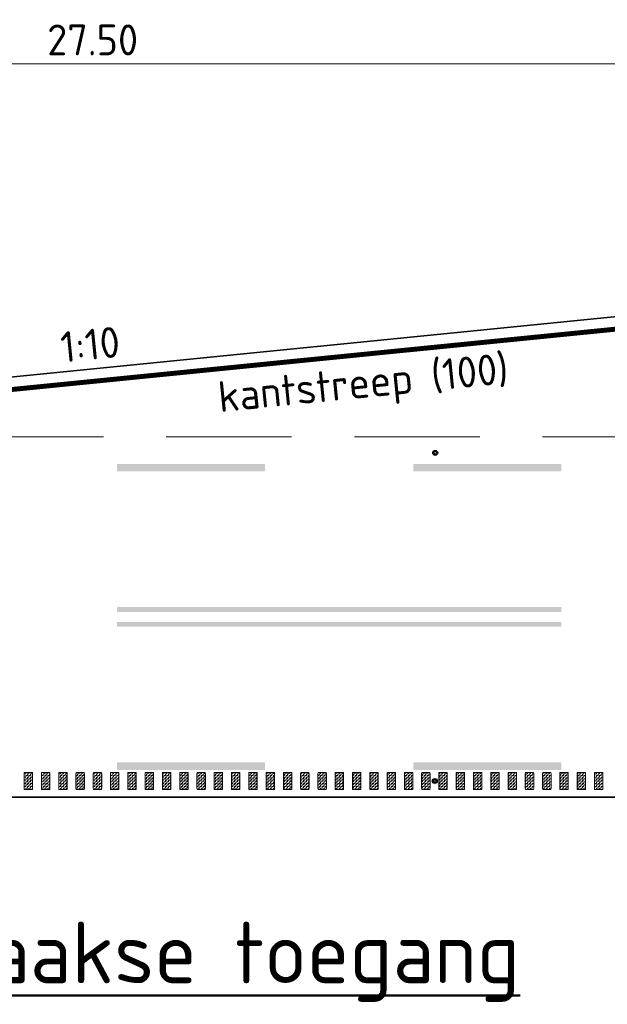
# Model space of a CAD drawing. Header units: metres. Extents: x -699 to 2316, y -1199 to 781.
# Tile 479 of 593: x 907 to 919, y -219 to -199. Entities that reach past the tile are written whole.
import ezdxf
from ezdxf.enums import TextEntityAlignment as Align

# ---------------------------------------------------------------- set-up
doc = ezdxf.new("R2010")
doc.units = ezdxf.units.M
doc.header["$PDMODE"] = 1
for name, pattern in [('HIDDENX2', [19.05, 12.7, -6.35]), ('VW-3-3_STREEP', [6, 3, -3]), ('VW-9-3_STREEP', [12, 9, -3])]:
    doc.linetypes.add(name, pattern=pattern)
for name, color, linetype, lineweight in [('N-WA-IE-MEUBILAIR_WEGMEUBILAIR-S', 7, 'Continuous', 25), ('N-WA-VW-MARKERING_DYNAMISCH-G', 7, 'Continuous', 35), ('N-WE-VH-KANTVERHARDING-G', 210, 'Continuous', 35), ('N-WE-VW-MARKERING_LANGS_STREEP_33-G', 7, 'VW-3-3_STREEP', 13), ('N-WE-VW-MARKERING_LANGS_STREEP_93-G', 7, 'VW-9-3_STREEP', 13), ('N-WE-VW-MARKERING_LANGS_STREEP_DOORGETROKKEN-G', 7, 'Continuous', 13), ('X-XX-AL-M', 7, 'Continuous', 18), ('X-XX-AL-T25', 7, 'Continuous', 25), ('X-XX-AL-T50', 130, 'Continuous', 50)]:
    doc.layers.add(name, color=color, linetype=linetype, lineweight=lineweight)
doc.styles.add('NLCS-ISO-M250-T25', font='NLCS-ISO.ttf', dxfattribs={"height": 0.625})
doc.styles.add('NLCS-ISO-M250-T50', font='NLCS-ISO.ttf', dxfattribs={"height": 1.25})
doc.dimstyles.new('NLCS-M250-T25-PIJL_A_L2_H1', dxfattribs={"dimscale": 0.25, "dimtxt": 2.5, "dimasz": 2.5, "dimexe": 2, "dimexo": 2, "dimgap": 0.7, "dimtad": 1, "dimzin": 0, "dimdsep": 46, "dimtxsty": 'NLCS-ISO-M250-T25', "dimcen": 0, "dimdle": 2, "dimclrd": 256, "dimclre": 256, "dimclrt": 256, "dimadec": 1, "dimazin": 0, "dimtfac": 1, "dimtdec": 3, "dimtofl": 0, "dimtmove": 0, "dimatfit": 3, "dimfxl": 2, "dimtfillclr": 256, "dimtolj": 1, "dimtzin": 0, "dimlwd": -1, "dimlwe": -1, "dimarcsym": 0})
pattern_1 = [(180, (0, 0), (-0.03175, -0.03175), [0.03175, -0.03175]), (270, (-0.03175, 0), (0.03175, -0.03175), [0.03175, -0.03175])]

# ---------------------------------------------------------------- blocks, each defined once
blk = doc.blocks.new('*D1658')
at = {"layer": 'Defpoints', "color": 0, "transparency": 16777216}
for p in [(894.732, -199.954), (922.232, -204.761), (894.732, -207.511)]:
    blk.add_point(p, dxfattribs=at)
at = {"layer": 'X-XX-AL-M', "transparency": 16777216}
for p, q in [((894.732, -207.011), (894.732, -199.454)), ((922.232, -204.261), (922.232, -199.454)), ((921.607, -199.954), (895.357, -199.954))]:
    blk.add_line(p, q, dxfattribs=at)
for points in [[(895.357, -199.85), (895.357, -200.058), (894.732, -199.954)], [(921.607, -199.85), (921.607, -200.058), (922.232, -199.954)]]:
    blk.add_solid(points, dxfattribs=at)
at = {"layer": 'X-XX-AL-M', "transparency": 16777216, "insert": (908.482, -199.466), "char_height": 0.625, "attachment_point": 5, "style": 'NLCS-ISO-M250-T25'}
blk.add_mtext('\\A1;27.50', dxfattribs=at)
blk = doc.blocks.new('SIE-WEG_GLASBOLREFLECTOR-SO')
for p, q in [((-0.38, 0), (-0.2, 0)), ((-0.14, 0.14), (-0.26, 0.26)), ((0, 0.2), (0, 0.37)), ((0.14, 0.14), (0.27, 0.26)), ((0.2, 0), (0.37, 0)), ((-0.26, -0.27), (-0.14, -0.14)), ((0, -0.38), (0, -0.2)), ((0.27, -0.27), (0.14, -0.14))]:
    blk.add_line(p, q)
for radius in [0.375, 0.2]:
    blk.add_circle((0, 0), radius)
blk = doc.blocks.new('glasbol')
at = {"layer": 'N-WA-IE-MEUBILAIR_WEGMEUBILAIR-S'}
blk.add_blockref('SIE-WEG_GLASBOLREFLECTOR-SO', (0, 0), dxfattribs=at)

msp = doc.modelspace()

# ---------------------------------------------------------------- hatches: boundary and pattern name
at = {"layer": 'N-WA-VW-MARKERING_DYNAMISCH-G', "lineweight": 9}
h = msp.add_hatch(dxfattribs=at)
h.set_pattern_fill('ZIGZAG', color=8, scale=0.01, angle=180, style=0)
h.set_pattern_definition(pattern_1)
edge = h.paths.add_edge_path()
edge.add_line((907.1148, -214.3115), (907.2448, -214.3115))
edge.add_arc((907.2448, -214.3315), 0.02, 0, 90, ccw=False)
edge.add_line((907.2648, -214.3315), (907.2648, -214.6415))
edge.add_arc((907.2448, -214.6415), 0.02, 270, 360, ccw=False)
edge.add_line((907.2448, -214.6615), (907.1148, -214.6615))
edge.add_arc((907.1148, -214.6415), 0.02, 180, 270, ccw=False)
edge.add_line((907.0948, -214.6415), (907.0948, -214.3315))
edge.add_arc((907.1148, -214.3315), 0.02, 90, 180, ccw=False)
h = msp.add_hatch(dxfattribs=at)
h.set_pattern_fill('ZIGZAG', color=8, scale=0.01, angle=180, style=0)
h.set_pattern_definition(pattern_1)
edge = h.paths.add_edge_path()
edge.add_line((907.4648, -214.3115), (907.5948, -214.3115))
edge.add_arc((907.5948, -214.3315), 0.02, 0, 90, ccw=False)
edge.add_line((907.6148, -214.3315), (907.6148, -214.6415))
edge.add_arc((907.5948, -214.6415), 0.02, 270, 360, ccw=False)
edge.add_line((907.5948, -214.6615), (907.4648, -214.6615))
edge.add_arc((907.4648, -214.6415), 0.02, 180, 270, ccw=False)
edge.add_line((907.4448, -214.6415), (907.4448, -214.3315))
edge.add_arc((907.4648, -214.3315), 0.02, 90, 180, ccw=False)
h = msp.add_hatch(dxfattribs=at)
h.set_pattern_fill('ZIGZAG', color=8, scale=0.01, angle=180, style=0)
h.set_pattern_definition(pattern_1)
edge = h.paths.add_edge_path()
edge.add_line((907.8148, -214.3115), (907.9448, -214.3115))
edge.add_arc((907.9448, -214.3315), 0.02, 0, 90, ccw=False)
edge.add_line((907.9648, -214.3315), (907.9648, -214.6415))
edge.add_arc((907.9448, -214.6415), 0.02, 270, 360, ccw=False)
edge.add_line((907.9448, -214.6615), (907.8148, -214.6615))
edge.add_arc((907.8148, -214.6415), 0.02, 180, 270, ccw=False)
edge.add_line((907.7948, -214.6415), (907.7948, -214.3315))
edge.add_arc((907.8148, -214.3315), 0.02, 90, 180, ccw=False)
h = msp.add_hatch(dxfattribs=at)
h.set_pattern_fill('ZIGZAG', color=8, scale=0.01, angle=180, style=0)
h.set_pattern_definition(pattern_1)
edge = h.paths.add_edge_path()
edge.add_line((908.1648, -214.3115), (908.2948, -214.3115))
edge.add_arc((908.2948, -214.3315), 0.02, 0, 90, ccw=False)
edge.add_line((908.3148, -214.3315), (908.3148, -214.6415))
edge.add_arc((908.2948, -214.6415), 0.02, 270, 360, ccw=False)
edge.add_line((908.2948, -214.6615), (908.1648, -214.6615))
edge.add_arc((908.1648, -214.6415), 0.02, 180, 270, ccw=False)
edge.add_line((908.1448, -214.6415), (908.1448, -214.3315))
edge.add_arc((908.1648, -214.3315), 0.02, 90, 180, ccw=False)
h = msp.add_hatch(dxfattribs=at)
h.set_pattern_fill('ZIGZAG', color=8, scale=0.01, angle=180, style=0)
h.set_pattern_definition(pattern_1)
edge = h.paths.add_edge_path()
edge.add_line((908.5148, -214.3115), (908.6448, -214.3115))
edge.add_arc((908.6448, -214.3315), 0.02, 0, 90, ccw=False)
edge.add_line((908.6648, -214.3315), (908.6648, -214.6415))
edge.add_arc((908.6448, -214.6415), 0.02, 270, 360, ccw=False)
edge.add_line((908.6448, -214.6615), (908.5148, -214.6615))
edge.add_arc((908.5148, -214.6415), 0.02, 180, 270, ccw=False)
edge.add_line((908.4948, -214.6415), (908.4948, -214.3315))
edge.add_arc((908.5148, -214.3315), 0.02, 90, 180, ccw=False)
h = msp.add_hatch(dxfattribs=at)
h.set_pattern_fill('ZIGZAG', color=8, scale=0.01, angle=180, style=0)
h.set_pattern_definition(pattern_1)
edge = h.paths.add_edge_path()
edge.add_line((908.8648, -214.3115), (908.9948, -214.3115))
edge.add_arc((908.9948, -214.3315), 0.02, 0, 90, ccw=False)
edge.add_line((909.0148, -214.3315), (909.0148, -214.6415))
edge.add_arc((908.9948, -214.6415), 0.02, 270, 360, ccw=False)
edge.add_line((908.9948, -214.6615), (908.8648, -214.6615))
edge.add_arc((908.8648, -214.6415), 0.02, 180, 270, ccw=False)
edge.add_line((908.8448, -214.6415), (908.8448, -214.3315))
edge.add_arc((908.8648, -214.3315), 0.02, 90, 180, ccw=False)
h = msp.add_hatch(dxfattribs=at)
h.set_pattern_fill('ZIGZAG', color=8, scale=0.01, angle=180, style=0)
h.set_pattern_definition(pattern_1)
edge = h.paths.add_edge_path()
edge.add_line((909.2148, -214.3115), (909.3448, -214.3115))
edge.add_arc((909.3448, -214.3315), 0.02, 0, 90, ccw=False)
edge.add_line((909.3648, -214.3315), (909.3648, -214.6415))
edge.add_arc((909.3448, -214.6415), 0.02, 270, 360, ccw=False)
edge.add_line((909.3448, -214.6615), (909.2148, -214.6615))
edge.add_arc((909.2148, -214.6415), 0.02, 180, 270, ccw=False)
edge.add_line((909.1948, -214.6415), (909.1948, -214.3315))
edge.add_arc((909.2148, -214.3315), 0.02, 90, 180, ccw=False)
h = msp.add_hatch(dxfattribs=at)
h.set_pattern_fill('ZIGZAG', color=8, scale=0.01, angle=180, style=0)
h.set_pattern_definition(pattern_1)
edge = h.paths.add_edge_path()
edge.add_line((909.5648, -214.3115), (909.6948, -214.3115))
edge.add_arc((909.6948, -214.3315), 0.02, 0, 90, ccw=False)
edge.add_line((909.7148, -214.3315), (909.7148, -214.6415))
edge.add_arc((909.6948, -214.6415), 0.02, 270, 360, ccw=False)
edge.add_line((909.6948, -214.6615), (909.5648, -214.6615))
edge.add_arc((909.5648, -214.6415), 0.02, 180, 270, ccw=False)
edge.add_line((909.5448, -214.6415), (909.5448, -214.3315))
edge.add_arc((909.5648, -214.3315), 0.02, 90, 180, ccw=False)
h = msp.add_hatch(dxfattribs=at)
h.set_pattern_fill('ZIGZAG', color=8, scale=0.01, angle=180, style=0)
h.set_pattern_definition(pattern_1)
edge = h.paths.add_edge_path()
edge.add_line((909.9148, -214.3115), (910.0448, -214.3115))
edge.add_arc((910.0448, -214.3315), 0.02, 0, 90, ccw=False)
edge.add_line((910.0648, -214.3315), (910.0648, -214.6415))
edge.add_arc((910.0448, -214.6415), 0.02, 270, 360, ccw=False)
edge.add_line((910.0448, -214.6615), (909.9148, -214.6615))
edge.add_arc((909.9148, -214.6415), 0.02, 180, 270, ccw=False)
edge.add_line((909.8948, -214.6415), (909.8948, -214.3315))
edge.add_arc((909.9148, -214.3315), 0.02, 90, 180, ccw=False)
h = msp.add_hatch(dxfattribs=at)
h.set_pattern_fill('ZIGZAG', color=8, scale=0.01, angle=180, style=0)
h.set_pattern_definition(pattern_1)
edge = h.paths.add_edge_path()
edge.add_line((910.2648, -214.3115), (910.3948, -214.3115))
edge.add_arc((910.3948, -214.3315), 0.02, 0, 90, ccw=False)
edge.add_line((910.4148, -214.3315), (910.4148, -214.6415))
edge.add_arc((910.3948, -214.6415), 0.02, 270, 360, ccw=False)
edge.add_line((910.3948, -214.6615), (910.2648, -214.6615))
edge.add_arc((910.2648, -214.6415), 0.02, 180, 270, ccw=False)
edge.add_line((910.2448, -214.6415), (910.2448, -214.3315))
edge.add_arc((910.2648, -214.3315), 0.02, 90, 180, ccw=False)
h = msp.add_hatch(dxfattribs=at)
h.set_pattern_fill('ZIGZAG', color=8, scale=0.01, angle=180, style=0)
h.set_pattern_definition(pattern_1)
edge = h.paths.add_edge_path()
edge.add_line((910.6148, -214.3115), (910.7448, -214.3115))
edge.add_arc((910.7448, -214.3315), 0.02, 0, 90, ccw=False)
edge.add_line((910.7648, -214.3315), (910.7648, -214.6415))
edge.add_arc((910.7448, -214.6415), 0.02, 270, 360, ccw=False)
edge.add_line((910.7448, -214.6615), (910.6148, -214.6615))
edge.add_arc((910.6148, -214.6415), 0.02, 180, 270, ccw=False)
edge.add_line((910.5948, -214.6415), (910.5948, -214.3315))
edge.add_arc((910.6148, -214.3315), 0.02, 90, 180, ccw=False)
h = msp.add_hatch(dxfattribs=at)
h.set_pattern_fill('ZIGZAG', color=8, scale=0.01, angle=180, style=0)
h.set_pattern_definition(pattern_1)
edge = h.paths.add_edge_path()
edge.add_line((910.9648, -214.3115), (911.0948, -214.3115))
edge.add_arc((911.0948, -214.3315), 0.02, 0, 90, ccw=False)
edge.add_line((911.1148, -214.3315), (911.1148, -214.6415))
edge.add_arc((911.0948, -214.6415), 0.02, 270, 360, ccw=False)
edge.add_line((911.0948, -214.6615), (910.9648, -214.6615))
edge.add_arc((910.9648, -214.6415), 0.02, 180, 270, ccw=False)
edge.add_line((910.9448, -214.6415), (910.9448, -214.3315))
edge.add_arc((910.9648, -214.3315), 0.02, 90, 180, ccw=False)
h = msp.add_hatch(dxfattribs=at)
h.set_pattern_fill('ZIGZAG', color=8, scale=0.01, angle=180, style=0)
h.set_pattern_definition(pattern_1)
edge = h.paths.add_edge_path()
edge.add_line((911.3148, -214.3115), (911.4448, -214.3115))
edge.add_arc((911.4448, -214.3315), 0.02, 0, 90, ccw=False)
edge.add_line((911.4648, -214.3315), (911.4648, -214.6415))
edge.add_arc((911.4448, -214.6415), 0.02, 270, 360, ccw=False)
edge.add_line((911.4448, -214.6615), (911.3148, -214.6615))
edge.add_arc((911.3148, -214.6415), 0.02, 180, 270, ccw=False)
edge.add_line((911.2948, -214.6415), (911.2948, -214.3315))
edge.add_arc((911.3148, -214.3315), 0.02, 90, 180, ccw=False)
h = msp.add_hatch(dxfattribs=at)
h.set_pattern_fill('ZIGZAG', color=8, scale=0.01, angle=180, style=0)
h.set_pattern_definition(pattern_1)
edge = h.paths.add_edge_path()
edge.add_line((911.6648, -214.3115), (911.7948, -214.3115))
edge.add_arc((911.7948, -214.3315), 0.02, 0, 90, ccw=False)
edge.add_line((911.8148, -214.3315), (911.8148, -214.6415))
edge.add_arc((911.7948, -214.6415), 0.02, 270, 360, ccw=False)
edge.add_line((911.7948, -214.6615), (911.6648, -214.6615))
edge.add_arc((911.6648, -214.6415), 0.02, 180, 270, ccw=False)
edge.add_line((911.6448, -214.6415), (911.6448, -214.3315))
edge.add_arc((911.6648, -214.3315), 0.02, 90, 180, ccw=False)
h = msp.add_hatch(dxfattribs=at)
h.set_pattern_fill('ZIGZAG', color=8, scale=0.01, angle=180, style=0)
h.set_pattern_definition(pattern_1)
edge = h.paths.add_edge_path()
edge.add_line((912.0148, -214.3115), (912.1448, -214.3115))
edge.add_arc((912.1448, -214.3315), 0.02, 0, 90, ccw=False)
edge.add_line((912.1648, -214.3315), (912.1648, -214.6415))
edge.add_arc((912.1448, -214.6415), 0.02, 270, 360, ccw=False)
edge.add_line((912.1448, -214.6615), (912.0148, -214.6615))
edge.add_arc((912.0148, -214.6415), 0.02, 180, 270, ccw=False)
edge.add_line((911.9948, -214.6415), (911.9948, -214.3315))
edge.add_arc((912.0148, -214.3315), 0.02, 90, 180, ccw=False)
h = msp.add_hatch(dxfattribs=at)
h.set_pattern_fill('ZIGZAG', color=8, scale=0.01, angle=180, style=0)
h.set_pattern_definition(pattern_1)
edge = h.paths.add_edge_path()
edge.add_line((912.3648, -214.3115), (912.4948, -214.3115))
edge.add_arc((912.4948, -214.3315), 0.02, 0, 90, ccw=False)
edge.add_line((912.5148, -214.3315), (912.5148, -214.6415))
edge.add_arc((912.4948, -214.6415), 0.02, 270, 360, ccw=False)
edge.add_line((912.4948, -214.6615), (912.3648, -214.6615))
edge.add_arc((912.3648, -214.6415), 0.02, 180, 270, ccw=False)
edge.add_line((912.3448, -214.6415), (912.3448, -214.3315))
edge.add_arc((912.3648, -214.3315), 0.02, 90, 180, ccw=False)
h = msp.add_hatch(dxfattribs=at)
h.set_pattern_fill('ZIGZAG', color=8, scale=0.01, angle=180, style=0)
h.set_pattern_definition(pattern_1)
edge = h.paths.add_edge_path()
edge.add_line((912.7148, -214.3115), (912.8448, -214.3115))
edge.add_arc((912.8448, -214.3315), 0.02, 0, 90, ccw=False)
edge.add_line((912.8648, -214.3315), (912.8648, -214.6415))
edge.add_arc((912.8448, -214.6415), 0.02, 270, 360, ccw=False)
edge.add_line((912.8448, -214.6615), (912.7148, -214.6615))
edge.add_arc((912.7148, -214.6415), 0.02, 180, 270, ccw=False)
edge.add_line((912.6948, -214.6415), (912.6948, -214.3315))
edge.add_arc((912.7148, -214.3315), 0.02, 90, 180, ccw=False)
h = msp.add_hatch(dxfattribs=at)
h.set_pattern_fill('ZIGZAG', color=8, scale=0.01, angle=180, style=0)
h.set_pattern_definition(pattern_1)
edge = h.paths.add_edge_path()
edge.add_line((913.0648, -214.3115), (913.1948, -214.3115))
edge.add_arc((913.1948, -214.3315), 0.02, 0, 90, ccw=False)
edge.add_line((913.2148, -214.3315), (913.2148, -214.6415))
edge.add_arc((913.1948, -214.6415), 0.02, 270, 360, ccw=False)
edge.add_line((913.1948, -214.6615), (913.0648, -214.6615))
edge.add_arc((913.0648, -214.6415), 0.02, 180, 270, ccw=False)
edge.add_line((913.0448, -214.6415), (913.0448, -214.3315))
edge.add_arc((913.0648, -214.3315), 0.02, 90, 180, ccw=False)
h = msp.add_hatch(dxfattribs=at)
h.set_pattern_fill('ZIGZAG', color=8, scale=0.01, angle=180, style=0)
h.set_pattern_definition(pattern_1)
edge = h.paths.add_edge_path()
edge.add_line((913.4148, -214.3115), (913.5448, -214.3115))
edge.add_arc((913.5448, -214.3315), 0.02, 0, 90, ccw=False)
edge.add_line((913.5648, -214.3315), (913.5648, -214.6415))
edge.add_arc((913.5448, -214.6415), 0.02, 270, 360, ccw=False)
edge.add_line((913.5448, -214.6615), (913.4148, -214.6615))
edge.add_arc((913.4148, -214.6415), 0.02, 180, 270, ccw=False)
edge.add_line((913.3948, -214.6415), (913.3948, -214.3315))
edge.add_arc((913.4148, -214.3315), 0.02, 90, 180, ccw=False)
h = msp.add_hatch(dxfattribs=at)
h.set_pattern_fill('ZIGZAG', color=8, scale=0.01, angle=180, style=0)
h.set_pattern_definition(pattern_1)
edge = h.paths.add_edge_path()
edge.add_line((913.7648, -214.3115), (913.8948, -214.3115))
edge.add_arc((913.8948, -214.3315), 0.02, 0, 90, ccw=False)
edge.add_line((913.9148, -214.3315), (913.9148, -214.6415))
edge.add_arc((913.8948, -214.6415), 0.02, 270, 360, ccw=False)
edge.add_line((913.8948, -214.6615), (913.7648, -214.6615))
edge.add_arc((913.7648, -214.6415), 0.02, 180, 270, ccw=False)
edge.add_line((913.7448, -214.6415), (913.7448, -214.3315))
edge.add_arc((913.7648, -214.3315), 0.02, 90, 180, ccw=False)
h = msp.add_hatch(dxfattribs=at)
h.set_pattern_fill('ZIGZAG', color=8, scale=0.01, angle=180, style=0)
h.set_pattern_definition(pattern_1)
edge = h.paths.add_edge_path()
edge.add_line((914.1148, -214.3115), (914.2448, -214.3115))
edge.add_arc((914.2448, -214.3315), 0.02, 0, 90, ccw=False)
edge.add_line((914.2648, -214.3315), (914.2648, -214.6415))
edge.add_arc((914.2448, -214.6415), 0.02, 270, 360, ccw=False)
edge.add_line((914.2448, -214.6615), (914.1148, -214.6615))
edge.add_arc((914.1148, -214.6415), 0.02, 180, 270, ccw=False)
edge.add_line((914.0948, -214.6415), (914.0948, -214.3315))
edge.add_arc((914.1148, -214.3315), 0.02, 90, 180, ccw=False)
h = msp.add_hatch(dxfattribs=at)
h.set_pattern_fill('ZIGZAG', color=8, scale=0.01, angle=180, style=0)
h.set_pattern_definition(pattern_1)
edge = h.paths.add_edge_path()
edge.add_line((914.4648, -214.3115), (914.5948, -214.3115))
edge.add_arc((914.5948, -214.3315), 0.02, 0, 90, ccw=False)
edge.add_line((914.6148, -214.3315), (914.6148, -214.6415))
edge.add_arc((914.5948, -214.6415), 0.02, 270, 360, ccw=False)
edge.add_line((914.5948, -214.6615), (914.4648, -214.6615))
edge.add_arc((914.4648, -214.6415), 0.02, 180, 270, ccw=False)
edge.add_line((914.4448, -214.6415), (914.4448, -214.3315))
edge.add_arc((914.4648, -214.3315), 0.02, 90, 180, ccw=False)
h = msp.add_hatch(dxfattribs=at)
h.set_pattern_fill('ZIGZAG', color=8, scale=0.01, angle=180, style=0)
h.set_pattern_definition(pattern_1)
edge = h.paths.add_edge_path()
edge.add_line((914.8148, -214.3115), (914.9448, -214.3115))
edge.add_arc((914.9448, -214.3315), 0.02, 0, 90, ccw=False)
edge.add_line((914.9648, -214.3315), (914.9648, -214.6415))
edge.add_arc((914.9448, -214.6415), 0.02, 270, 360, ccw=False)
edge.add_line((914.9448, -214.6615), (914.8148, -214.6615))
edge.add_arc((914.8148, -214.6415), 0.02, 180, 270, ccw=False)
edge.add_line((914.7948, -214.6415), (914.7948, -214.3315))
edge.add_arc((914.8148, -214.3315), 0.02, 90, 180, ccw=False)
h = msp.add_hatch(dxfattribs=at)
h.set_pattern_fill('ZIGZAG', color=8, scale=0.01, angle=180, style=0)
h.set_pattern_definition(pattern_1)
edge = h.paths.add_edge_path()
edge.add_line((915.1648, -214.3115), (915.2948, -214.3115))
edge.add_arc((915.2948, -214.3315), 0.02, 0, 90, ccw=False)
edge.add_line((915.3148, -214.3315), (915.3148, -214.6415))
edge.add_arc((915.2948, -214.6415), 0.02, 270, 360, ccw=False)
edge.add_line((915.2948, -214.6615), (915.1648, -214.6615))
edge.add_arc((915.1648, -214.6415), 0.02, 180, 270, ccw=False)
edge.add_line((915.1448, -214.6415), (915.1448, -214.3315))
edge.add_arc((915.1648, -214.3315), 0.02, 90, 180, ccw=False)
h = msp.add_hatch(dxfattribs=at)
h.set_pattern_fill('ZIGZAG', color=8, scale=0.01, angle=180, style=0)
h.set_pattern_definition(pattern_1)
edge = h.paths.add_edge_path()
edge.add_line((915.5148, -214.3115), (915.6448, -214.3115))
edge.add_arc((915.6448, -214.3315), 0.02, 0, 90, ccw=False)
edge.add_line((915.6648, -214.3315), (915.6648, -214.6415))
edge.add_arc((915.6448, -214.6415), 0.02, 270, 360, ccw=False)
edge.add_line((915.6448, -214.6615), (915.5148, -214.6615))
edge.add_arc((915.5148, -214.6415), 0.02, 180, 270, ccw=False)
edge.add_line((915.4948, -214.6415), (915.4948, -214.3315))
edge.add_arc((915.5148, -214.3315), 0.02, 90, 180, ccw=False)
h = msp.add_hatch(dxfattribs=at)
h.set_pattern_fill('ZIGZAG', color=8, scale=0.01, angle=180, style=0)
h.set_pattern_definition(pattern_1)
edge = h.paths.add_edge_path()
edge.add_line((915.8648, -214.3115), (915.9948, -214.3115))
edge.add_arc((915.9948, -214.3315), 0.02, 0, 90, ccw=False)
edge.add_line((916.0148, -214.3315), (916.0148, -214.6415))
edge.add_arc((915.9948, -214.6415), 0.02, 270, 360, ccw=False)
edge.add_line((915.9948, -214.6615), (915.8648, -214.6615))
edge.add_arc((915.8648, -214.6415), 0.02, 180, 270, ccw=False)
edge.add_line((915.8448, -214.6415), (915.8448, -214.3315))
edge.add_arc((915.8648, -214.3315), 0.02, 90, 180, ccw=False)
h = msp.add_hatch(dxfattribs=at)
h.set_pattern_fill('ZIGZAG', color=8, scale=0.01, angle=180, style=0)
h.set_pattern_definition(pattern_1)
edge = h.paths.add_edge_path()
edge.add_line((916.2148, -214.3115), (916.3448, -214.3115))
edge.add_arc((916.3448, -214.3315), 0.02, 0, 90, ccw=False)
edge.add_line((916.3648, -214.3315), (916.3648, -214.6415))
edge.add_arc((916.3448, -214.6415), 0.02, 270, 360, ccw=False)
edge.add_line((916.3448, -214.6615), (916.2148, -214.6615))
edge.add_arc((916.2148, -214.6415), 0.02, 180, 270, ccw=False)
edge.add_line((916.1948, -214.6415), (916.1948, -214.3315))
edge.add_arc((916.2148, -214.3315), 0.02, 90, 180, ccw=False)
h = msp.add_hatch(dxfattribs=at)
h.set_pattern_fill('ZIGZAG', color=8, scale=0.01, angle=180, style=0)
h.set_pattern_definition(pattern_1)
edge = h.paths.add_edge_path()
edge.add_line((916.5648, -214.3115), (916.6948, -214.3115))
edge.add_arc((916.6948, -214.3315), 0.02, 0, 90, ccw=False)
edge.add_line((916.7148, -214.3315), (916.7148, -214.6415))
edge.add_arc((916.6948, -214.6415), 0.02, 270, 360, ccw=False)
edge.add_line((916.6948, -214.6615), (916.5648, -214.6615))
edge.add_arc((916.5648, -214.6415), 0.02, 180, 270, ccw=False)
edge.add_line((916.5448, -214.6415), (916.5448, -214.3315))
edge.add_arc((916.5648, -214.3315), 0.02, 90, 180, ccw=False)
h = msp.add_hatch(dxfattribs=at)
h.set_pattern_fill('ZIGZAG', color=8, scale=0.01, angle=180, style=0)
h.set_pattern_definition(pattern_1)
edge = h.paths.add_edge_path()
edge.add_line((916.9148, -214.3115), (917.0448, -214.3115))
edge.add_arc((917.0448, -214.3315), 0.02, 0, 90, ccw=False)
edge.add_line((917.0648, -214.3315), (917.0648, -214.6415))
edge.add_arc((917.0448, -214.6415), 0.02, 270, 360, ccw=False)
edge.add_line((917.0448, -214.6615), (916.9148, -214.6615))
edge.add_arc((916.9148, -214.6415), 0.02, 180, 270, ccw=False)
edge.add_line((916.8948, -214.6415), (916.8948, -214.3315))
edge.add_arc((916.9148, -214.3315), 0.02, 90, 180, ccw=False)
h = msp.add_hatch(dxfattribs=at)
h.set_pattern_fill('ZIGZAG', color=8, scale=0.01, angle=180, style=0)
h.set_pattern_definition(pattern_1)
edge = h.paths.add_edge_path()
edge.add_line((917.2648, -214.3115), (917.3948, -214.3115))
edge.add_arc((917.3948, -214.3315), 0.02, 0, 90, ccw=False)
edge.add_line((917.4148, -214.3315), (917.4148, -214.6415))
edge.add_arc((917.3948, -214.6415), 0.02, 270, 360, ccw=False)
edge.add_line((917.3948, -214.6615), (917.2648, -214.6615))
edge.add_arc((917.2648, -214.6415), 0.02, 180, 270, ccw=False)
edge.add_line((917.2448, -214.6415), (917.2448, -214.3315))
edge.add_arc((917.2648, -214.3315), 0.02, 90, 180, ccw=False)
h = msp.add_hatch(dxfattribs=at)
h.set_pattern_fill('ZIGZAG', color=8, scale=0.01, angle=180, style=0)
h.set_pattern_definition(pattern_1)
edge = h.paths.add_edge_path()
edge.add_line((917.6148, -214.3115), (917.7448, -214.3115))
edge.add_arc((917.7448, -214.3315), 0.02, 0, 90, ccw=False)
edge.add_line((917.7648, -214.3315), (917.7648, -214.6415))
edge.add_arc((917.7448, -214.6415), 0.02, 270, 360, ccw=False)
edge.add_line((917.7448, -214.6615), (917.6148, -214.6615))
edge.add_arc((917.6148, -214.6415), 0.02, 180, 270, ccw=False)
edge.add_line((917.5948, -214.6415), (917.5948, -214.3315))
edge.add_arc((917.6148, -214.3315), 0.02, 90, 180, ccw=False)
h = msp.add_hatch(dxfattribs=at)
h.set_pattern_fill('ZIGZAG', color=8, scale=0.01, angle=180, style=0)
h.set_pattern_definition(pattern_1)
edge = h.paths.add_edge_path()
edge.add_line((917.9648, -214.3115), (918.0948, -214.3115))
edge.add_arc((918.0948, -214.3315), 0.02, 0, 90, ccw=False)
edge.add_line((918.1148, -214.3315), (918.1148, -214.6415))
edge.add_arc((918.0948, -214.6415), 0.02, 270, 360, ccw=False)
edge.add_line((918.0948, -214.6615), (917.9648, -214.6615))
edge.add_arc((917.9648, -214.6415), 0.02, 180, 270, ccw=False)
edge.add_line((917.9448, -214.6415), (917.9448, -214.3315))
edge.add_arc((917.9648, -214.3315), 0.02, 90, 180, ccw=False)
h = msp.add_hatch(dxfattribs=at)
h.set_pattern_fill('ZIGZAG', color=8, scale=0.01, angle=180, style=0)
h.set_pattern_definition(pattern_1)
edge = h.paths.add_edge_path()
edge.add_line((918.3148, -214.3115), (918.4448, -214.3115))
edge.add_arc((918.4448, -214.3315), 0.02, 0, 90, ccw=False)
edge.add_line((918.4648, -214.3315), (918.4648, -214.6415))
edge.add_arc((918.4448, -214.6415), 0.02, 270, 360, ccw=False)
edge.add_line((918.4448, -214.6615), (918.3148, -214.6615))
edge.add_arc((918.3148, -214.6415), 0.02, 180, 270, ccw=False)
edge.add_line((918.2948, -214.6415), (918.2948, -214.3315))
edge.add_arc((918.3148, -214.3315), 0.02, 90, 180, ccw=False)
h = msp.add_hatch(dxfattribs=at)
h.set_pattern_fill('ZIGZAG', color=8, scale=0.01, angle=180, style=0)
h.set_pattern_definition(pattern_1)
edge = h.paths.add_edge_path()
edge.add_line((918.6648, -214.3115), (918.7948, -214.3115))
edge.add_arc((918.7948, -214.3315), 0.02, 0, 90, ccw=False)
edge.add_line((918.8148, -214.3315), (918.8148, -214.6415))
edge.add_arc((918.7948, -214.6415), 0.02, 270, 360, ccw=False)
edge.add_line((918.7948, -214.6615), (918.6648, -214.6615))
edge.add_arc((918.6648, -214.6415), 0.02, 180, 270, ccw=False)
edge.add_line((918.6448, -214.6415), (918.6448, -214.3315))
edge.add_arc((918.6648, -214.3315), 0.02, 90, 180, ccw=False)

# ---------------------------------------------------------------- linework, layer by layer
at = {"layer": 'N-WA-VW-MARKERING_DYNAMISCH-G', "color": 8, "lineweight": 9}
for points in [[(907.1148, -214.3115), (907.2448, -214.3115, -0.4142136), (907.2648, -214.3315), (907.2648, -214.6415, -0.4142136), (907.2448, -214.6615), (907.1148, -214.6615, -0.4142136), (907.0948, -214.6415), (907.0948, -214.3315, -0.4142136)], [(907.4648, -214.3115), (907.5948, -214.3115, -0.4142136), (907.6148, -214.3315), (907.6148, -214.6415, -0.4142136), (907.5948, -214.6615), (907.4648, -214.6615, -0.4142136), (907.4448, -214.6415), (907.4448, -214.3315, -0.4142136)], [(907.8148, -214.3115), (907.9448, -214.3115, -0.4142136), (907.9648, -214.3315), (907.9648, -214.6415, -0.4142136), (907.9448, -214.6615), (907.8148, -214.6615, -0.4142136), (907.7948, -214.6415), (907.7948, -214.3315, -0.4142136)], [(908.1648, -214.3115), (908.2948, -214.3115, -0.4142136), (908.3148, -214.3315), (908.3148, -214.6415, -0.4142136), (908.2948, -214.6615), (908.1648, -214.6615, -0.4142136), (908.1448, -214.6415), (908.1448, -214.3315, -0.4142136)], [(908.5148, -214.3115), (908.6448, -214.3115, -0.4142136), (908.6648, -214.3315), (908.6648, -214.6415, -0.4142136), (908.6448, -214.6615), (908.5148, -214.6615, -0.4142136), (908.4948, -214.6415), (908.4948, -214.3315, -0.4142136)], [(908.8648, -214.3115), (908.9948, -214.3115, -0.4142136), (909.0148, -214.3315), (909.0148, -214.6415, -0.4142136), (908.9948, -214.6615), (908.8648, -214.6615, -0.4142136), (908.8448, -214.6415), (908.8448, -214.3315, -0.4142136)], [(909.2148, -214.3115), (909.3448, -214.3115, -0.4142136), (909.3648, -214.3315), (909.3648, -214.6415, -0.4142136), (909.3448, -214.6615), (909.2148, -214.6615, -0.4142136), (909.1948, -214.6415), (909.1948, -214.3315, -0.4142136)], [(909.5648, -214.3115), (909.6948, -214.3115, -0.4142136), (909.7148, -214.3315), (909.7148, -214.6415, -0.4142136), (909.6948, -214.6615), (909.5648, -214.6615, -0.4142136), (909.5448, -214.6415), (909.5448, -214.3315, -0.4142136)], [(909.9148, -214.3115), (910.0448, -214.3115, -0.4142136), (910.0648, -214.3315), (910.0648, -214.6415, -0.4142136), (910.0448, -214.6615), (909.9148, -214.6615, -0.4142136), (909.8948, -214.6415), (909.8948, -214.3315, -0.4142136)], [(910.2648, -214.3115), (910.3948, -214.3115, -0.4142136), (910.4148, -214.3315), (910.4148, -214.6415, -0.4142136), (910.3948, -214.6615), (910.2648, -214.6615, -0.4142136), (910.2448, -214.6415), (910.2448, -214.3315, -0.4142136)], [(910.6148, -214.3115), (910.7448, -214.3115, -0.4142136), (910.7648, -214.3315), (910.7648, -214.6415, -0.4142136), (910.7448, -214.6615), (910.6148, -214.6615, -0.4142136), (910.5948, -214.6415), (910.5948, -214.3315, -0.4142136)], [(910.9648, -214.3115), (911.0948, -214.3115, -0.4142136), (911.1148, -214.3315), (911.1148, -214.6415, -0.4142136), (911.0948, -214.6615), (910.9648, -214.6615, -0.4142136), (910.9448, -214.6415), (910.9448, -214.3315, -0.4142136)], [(911.3148, -214.3115), (911.4448, -214.3115, -0.4142136), (911.4648, -214.3315), (911.4648, -214.6415, -0.4142136), (911.4448, -214.6615), (911.3148, -214.6615, -0.4142136), (911.2948, -214.6415), (911.2948, -214.3315, -0.4142136)], [(911.6648, -214.3115), (911.7948, -214.3115, -0.4142136), (911.8148, -214.3315), (911.8148, -214.6415, -0.4142136), (911.7948, -214.6615), (911.6648, -214.6615, -0.4142136), (911.6448, -214.6415), (911.6448, -214.3315, -0.4142136)], [(912.0148, -214.3115), (912.1448, -214.3115, -0.4142136), (912.1648, -214.3315), (912.1648, -214.6415, -0.4142136), (912.1448, -214.6615), (912.0148, -214.6615, -0.4142136), (911.9948, -214.6415), (911.9948, -214.3315, -0.4142136)], [(912.3648, -214.3115), (912.4948, -214.3115, -0.4142136), (912.5148, -214.3315), (912.5148, -214.6415, -0.4142136), (912.4948, -214.6615), (912.3648, -214.6615, -0.4142136), (912.3448, -214.6415), (912.3448, -214.3315, -0.4142136)], [(912.7148, -214.3115), (912.8448, -214.3115, -0.4142136), (912.8648, -214.3315), (912.8648, -214.6415, -0.4142136), (912.8448, -214.6615), (912.7148, -214.6615, -0.4142136), (912.6948, -214.6415), (912.6948, -214.3315, -0.4142136)], [(913.0648, -214.3115), (913.1948, -214.3115, -0.4142136), (913.2148, -214.3315), (913.2148, -214.6415, -0.4142136), (913.1948, -214.6615), (913.0648, -214.6615, -0.4142136), (913.0448, -214.6415), (913.0448, -214.3315, -0.4142136)], [(913.4148, -214.3115), (913.5448, -214.3115, -0.4142136), (913.5648, -214.3315), (913.5648, -214.6415, -0.4142136), (913.5448, -214.6615), (913.4148, -214.6615, -0.4142136), (913.3948, -214.6415), (913.3948, -214.3315, -0.4142136)], [(913.7648, -214.3115), (913.8948, -214.3115, -0.4142136), (913.9148, -214.3315), (913.9148, -214.6415, -0.4142136), (913.8948, -214.6615), (913.7648, -214.6615, -0.4142136), (913.7448, -214.6415), (913.7448, -214.3315, -0.4142136)], [(914.1148, -214.3115), (914.2448, -214.3115, -0.4142136), (914.2648, -214.3315), (914.2648, -214.6415, -0.4142136), (914.2448, -214.6615), (914.1148, -214.6615, -0.4142136), (914.0948, -214.6415), (914.0948, -214.3315, -0.4142136)], [(914.4648, -214.3115), (914.5948, -214.3115, -0.4142136), (914.6148, -214.3315), (914.6148, -214.6415, -0.4142136), (914.5948, -214.6615), (914.4648, -214.6615, -0.4142136), (914.4448, -214.6415), (914.4448, -214.3315, -0.4142136)], [(914.8148, -214.3115), (914.9448, -214.3115, -0.4142136), (914.9648, -214.3315), (914.9648, -214.6415, -0.4142136), (914.9448, -214.6615), (914.8148, -214.6615, -0.4142136), (914.7948, -214.6415), (914.7948, -214.3315, -0.4142136)], [(915.1648, -214.3115), (915.2948, -214.3115, -0.4142136), (915.3148, -214.3315), (915.3148, -214.6415, -0.4142136), (915.2948, -214.6615), (915.1648, -214.6615, -0.4142136), (915.1448, -214.6415), (915.1448, -214.3315, -0.4142136)], [(915.5148, -214.3115), (915.6448, -214.3115, -0.4142136), (915.6648, -214.3315), (915.6648, -214.6415, -0.4142136), (915.6448, -214.6615), (915.5148, -214.6615, -0.4142136), (915.4948, -214.6415), (915.4948, -214.3315, -0.4142136)], [(915.8648, -214.3115), (915.9948, -214.3115, -0.4142136), (916.0148, -214.3315), (916.0148, -214.6415, -0.4142136), (915.9948, -214.6615), (915.8648, -214.6615, -0.4142136), (915.8448, -214.6415), (915.8448, -214.3315, -0.4142136)], [(916.2148, -214.3115), (916.3448, -214.3115, -0.4142136), (916.3648, -214.3315), (916.3648, -214.6415, -0.4142136), (916.3448, -214.6615), (916.2148, -214.6615, -0.4142136), (916.1948, -214.6415), (916.1948, -214.3315, -0.4142136)], [(916.5648, -214.3115), (916.6948, -214.3115, -0.4142136), (916.7148, -214.3315), (916.7148, -214.6415, -0.4142136), (916.6948, -214.6615), (916.5648, -214.6615, -0.4142136), (916.5448, -214.6415), (916.5448, -214.3315, -0.4142136)], [(916.9148, -214.3115), (917.0448, -214.3115, -0.4142136), (917.0648, -214.3315), (917.0648, -214.6415, -0.4142136), (917.0448, -214.6615), (916.9148, -214.6615, -0.4142136), (916.8948, -214.6415), (916.8948, -214.3315, -0.4142136)], [(917.2648, -214.3115), (917.3948, -214.3115, -0.4142136), (917.4148, -214.3315), (917.4148, -214.6415, -0.4142136), (917.3948, -214.6615), (917.2648, -214.6615, -0.4142136), (917.2448, -214.6415), (917.2448, -214.3315, -0.4142136)], [(917.6148, -214.3115), (917.7448, -214.3115, -0.4142136), (917.7648, -214.3315), (917.7648, -214.6415, -0.4142136), (917.7448, -214.6615), (917.6148, -214.6615, -0.4142136), (917.5948, -214.6415), (917.5948, -214.3315, -0.4142136)], [(917.9648, -214.3115), (918.0948, -214.3115, -0.4142136), (918.1148, -214.3315), (918.1148, -214.6415, -0.4142136), (918.0948, -214.6615), (917.9648, -214.6615, -0.4142136), (917.9448, -214.6415), (917.9448, -214.3315, -0.4142136)], [(918.3148, -214.3115), (918.4448, -214.3115, -0.4142136), (918.4648, -214.3315), (918.4648, -214.6415, -0.4142136), (918.4448, -214.6615), (918.3148, -214.6615, -0.4142136), (918.2948, -214.6415), (918.2948, -214.3315, -0.4142136)], [(918.6648, -214.3115), (918.7948, -214.3115, -0.4142136), (918.8148, -214.3315), (918.8148, -214.6415, -0.4142136), (918.7948, -214.6615), (918.6648, -214.6615, -0.4142136), (918.6448, -214.6415), (918.6448, -214.3315, -0.4142136)]]:
    msp.add_lwpolyline(points, format="xyb", close=True, dxfattribs=at)
at = {"layer": 'N-WE-VH-KANTVERHARDING-G'}
for p, q in [((922.2318, -204.7615), (894.7318, -207.5115)), ((883.2321, -214.8115), (978.3951, -214.8115))]:
    msp.add_line(p, q, dxfattribs=at)
at = {"layer": 'N-WE-VH-KANTVERHARDING-G', "color": 8, "linetype": 'HIDDENX2', "lineweight": 5, "ltscale": 0.2}
msp.add_line((894.7318, -207.5115), (968.2318, -207.5115), dxfattribs=at)
at = {"layer": 'N-WE-VW-MARKERING_LANGS_STREEP_33-G', "color": 253, "linetype": 'Continuous'}
for points in [[(908.9747, -208.0615), (911.9747, -208.0615), (908.9747, -208.2115), (911.9747, -208.2115)], [(914.9747, -208.0615), (917.9747, -208.0615), (914.9747, -208.2115), (917.9747, -208.2115)], [(908.9747, -214.2615), (911.9747, -214.2615), (908.9747, -214.1115), (911.9747, -214.1115)], [(914.9747, -214.2615), (917.9747, -214.2615), (914.9747, -214.1115), (917.9747, -214.1115)]]:
    msp.add_solid(points, dxfattribs=at)
at = {"layer": 'N-WE-VW-MARKERING_LANGS_STREEP_93-G', "color": 253, "linetype": 'Continuous'}
for points in [[(908.9747, -210.9615), (917.9747, -210.9615), (908.9747, -211.0615), (917.9747, -211.0615)], [(908.9747, -211.3615), (917.9747, -211.3615), (908.9747, -211.2615), (917.9747, -211.2615)]]:
    msp.add_solid(points, dxfattribs=at)
at = {"layer": 'N-WE-VW-MARKERING_LANGS_STREEP_DOORGETROKKEN-G', "color": 253, "const_width": 0.1}
msp.add_lwpolyline([(924.2318, -205.0115), (922.2443, -205.0115), (898.2393, -207.412)], dxfattribs=at)

# ---------------------------------------------------------------- block references
at = {"layer": 'N-WA-IE-MEUBILAIR_WEGMEUBILAIR-S', "xscale": 0.1333332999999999, "yscale": 0.1333332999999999, "zscale": 0.1333332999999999, "rotation": 0.1723155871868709}
for p in [(915.42, -207.8365), (915.41, -214.4865)]:
    msp.add_blockref('glasbol', p, dxfattribs=at)

# ---------------------------------------------------------------- texts
at = {"layer": 'X-XX-AL-T25', "style": 'NLCS-ISO-M250-T25'}
for s, p in [('1:10', (908.4818, -206.1365)), ('kantstreep (100)', (914.0078, -206.9063))]:
    msp.add_text(s, height=0.625, rotation=5.71059, dxfattribs=at).set_placement(p, align=Align.BOTTOM_CENTER)
at = {"layer": 'X-XX-AL-T50', "style": 'NLCS-ISO-M250-T50'}
msp.add_text('%%UPrincipe haltekom met haakse toegang', height=1.25, dxfattribs=at).set_placement((888.3515, -218.5864))

# ---------------------------------------------------------------- dimensions: what is measured, and where the dimension line sits
at = {"layer": 'X-XX-AL-M'}
dim = msp.add_linear_dim(base=(894.7318, -199.9539), p1=(922.2318, -204.7615), p2=(894.7318, -207.5115), dimstyle='NLCS-M250-T25-PIJL_A_L2_H1', dxfattribs=at)
dim.commit()
dim.dimension.update_dxf_attribs({"geometry": '*D1658', "text_midpoint": (908.4818, -199.4664)})

doc.saveas('drawing.dxf')
